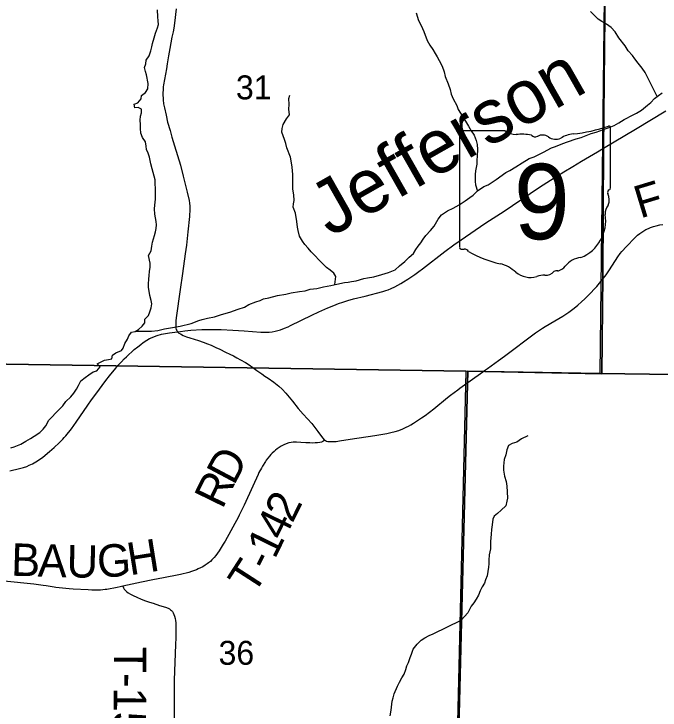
# Model space of a CAD drawing. Extents: x 0 to 34, y 0 to 22.
# Drawn here: x 15.724 to 16.854, y 18.301 to 19.518 of the extents above; entities that cross this region are included whole.
import ezdxf

# ---------------------------------------------------------------- set-up
doc = ezdxf.new("R2010")
doc.units = 0
for name, color, linetype in [('GM_X_Corporation', 7, 'Continuous'), ('GM_X_County_Road', 7, 'Continuous'), ('GM_X_County_Road_Text', 7, 'Continuous'), ('GM_X_Minor_River', 7, 'Continuous'), ('GM_X_Minor_River_Text', 7, 'Continuous'), ('GM_X_Section_Text', 7, 'Continuous'), ('GM_X_State_Location', 7, 'Continuous'), ('GM_X_State_Route', 7, 'Continuous'), ('GM_X_State_Shield', 7, 'Continuous'), ('GM_X_Township_Road', 7, 'Continuous'), ('GM_X_Township_Road_Text', 7, 'Continuous')]:
    doc.layers.add(name, color=color, linetype=linetype)

msp = doc.modelspace()

# ---------------------------------------------------------------- linework, layer by layer
at = {"layer": 'GM_X_Corporation'}
msp.add_lwpolyline([(13.2742, 17.4966), (14.0954, 17.4811), (14.726, 17.4654), (14.7561, 17.4645), (15.8426, 17.4278), (15.8844, 17.4269), (16.4807, 17.4161), (16.4886, 17.7392), (16.5168, 18.8707), (16.5174, 18.8935), (16.5475, 18.8929), (16.752, 18.8891), (16.7532, 19.0614), (16.7547, 19.2837), (16.7652, 20.328), (16.7661, 20.4), (11.5001, 20.4)], dxfattribs=at)
for points in [[(17.4, 16.913), (17.4, 20.4), (16.7661, 20.4), (16.7652, 20.328), (16.7547, 19.2837), (16.7532, 19.0614), (16.752, 18.8891), (16.5475, 18.8929), (16.5174, 18.8935), (16.5168, 18.8707), (16.4886, 17.7392), (16.4807, 17.4161), (16.4704, 17.0104), (16.4703, 17.0036), (16.4689, 16.9245), (16.5516, 16.9243)], [(16.7598, 19.9006), (16.7485, 18.8896), (16.5138, 18.8938), (15.5197, 18.9088), (15.5496, 19.9206)], [(17.4, 18.8808), (17.4, 19.8932), (16.7598, 19.9006), (16.7485, 18.8896)], [(15.5197, 18.9088), (16.5138, 18.8938), (16.4906, 17.9114), (15.5004, 17.9447)], [(17.4, 17.9189), (17.4, 18.8808), (16.7485, 18.8896), (16.5138, 18.8938), (16.4906, 17.9114)]]:
    msp.add_lwpolyline(points, close=True, dxfattribs=at)
at = {"layer": 'GM_X_County_Road'}
for points in [[(16.0078, 19.527), (16.0069, 19.5169), (16.0057, 19.5067), (16.0036, 19.493), (16.0024, 19.4871), (16.0004, 19.4777), (15.9966, 19.458), (15.9945, 19.4448), (15.9923, 19.4309), (15.9909, 19.4223), (15.9859, 19.3944), (15.9854, 19.3909), (15.985, 19.3868), (15.9846, 19.3793), (15.9851, 19.3681), (15.986, 19.3607), (15.9873, 19.3542), (15.9902, 19.3413), (15.993, 19.3291), (15.9971, 19.3145), (16.0005, 19.3026), (16.0052, 19.2873), (16.0153, 19.2537), (16.02, 19.2347), (16.0235, 19.2204), (16.0268, 19.2068), (16.0303, 19.1922), (16.0309, 19.1875), (16.0315, 19.182), (16.0319, 19.1771), (16.0314, 19.164), (16.0283, 19.1374), (16.0257, 19.1142), (16.0237, 19.0985), (16.019, 19.0643), (16.0151, 19.0366), (16.0081, 18.9871), (16.0075, 18.9815), (16.0071, 18.9742), (16.0072, 18.9708), (16.0074, 18.9689), (16.0079, 18.9668), (16.0089, 18.9647), (16.0101, 18.9627)], [(16.7525, 19.0535), (16.7593, 19.0622), (16.7652, 19.071), (16.7794, 19.0935), (16.7836, 19.0992), (16.7869, 19.1031), (16.7947, 19.1114), (16.8096, 19.1266), (16.8143, 19.1312), (16.8181, 19.1344), (16.8214, 19.1369), (16.8249, 19.139), (16.8288, 19.1411), (16.833, 19.1431), (16.8369, 19.1448), (16.842, 19.1466), (16.8467, 19.1478), (16.853, 19.1492), (16.8585, 19.1499)], [(16.5521, 18.8984), (16.5712, 18.9121), (16.5816, 18.9199), (16.6358, 18.9608), (16.6408, 18.9642), (16.6481, 18.9688), (16.6529, 18.9716), (16.6694, 18.9818), (16.6833, 18.99), (16.694, 18.9969), (16.7031, 19.004), (16.7099, 19.0093), (16.7162, 19.0147), (16.7221, 19.0202), (16.728, 19.0261), (16.7427, 19.0417), (16.7525, 19.0535)], [(16.0101, 18.9627), (16.0128, 18.9603), (16.0156, 18.9587), (16.0201, 18.9563), (16.0259, 18.9539), (16.0319, 18.9519), (16.0392, 18.9495), (16.047, 18.947), (16.0551, 18.9444), (16.0626, 18.9416), (16.0693, 18.939), (16.0771, 18.9353), (16.0844, 18.9319), (16.0943, 18.9271), (16.1018, 18.9233), (16.1078, 18.9203), (16.1139, 18.917), (16.1203, 18.9134), (16.129, 18.9087), (16.1356, 18.9045), (16.1416, 18.9003), (16.1489, 18.8951), (16.1573, 18.8889), (16.1627, 18.8851), (16.1685, 18.8813), (16.1786, 18.8743), (16.1875, 18.8673), (16.1929, 18.8622), (16.1996, 18.8552), (16.211, 18.841), (16.2208, 18.8286), (16.2296, 18.8187), (16.2448, 18.8022), (16.2503, 18.7954), (16.2556, 18.7881), (16.26, 18.7818), (16.2641, 18.7763), (16.2667, 18.7736), (16.2675, 18.7729)], [(16.4936, 18.8565), (16.4999, 18.8611), (16.5034, 18.8637), (16.5438, 18.8925), (16.5486, 18.8959), (16.5521, 18.8984)], [(16.2675, 18.7729), (16.2688, 18.7722), (16.2705, 18.7714), (16.2729, 18.7708), (16.2767, 18.7705), (16.2807, 18.7705), (16.2872, 18.771), (16.2933, 18.7717), (16.3118, 18.7746), (16.355, 18.7814), (16.3758, 18.7848), (16.3828, 18.7862), (16.3905, 18.7881), (16.3967, 18.7901), (16.4041, 18.7929), (16.4098, 18.7956), (16.4141, 18.7977), (16.4178, 18.7998), (16.4227, 18.8028), (16.4364, 18.8119), (16.4429, 18.8164), (16.4581, 18.8277), (16.482, 18.8474), (16.4875, 18.8518), (16.4936, 18.8565)]]:
    msp.add_lwpolyline(points, dxfattribs=at)
at = {"layer": 'GM_X_Minor_River'}
for points in [[(15.9551, 19.4308), (15.9555, 19.4372), (15.9608, 19.4448), (15.9635, 19.4535), (15.9655, 19.4607), (15.9666, 19.4664), (15.9697, 19.4763), (15.972, 19.4847), (15.9755, 19.4938), (15.977, 19.4995), (15.9767, 19.5059), (15.9759, 19.5131), (15.9752, 19.5253)], [(16.4275, 19.5202), (16.4316, 19.5069), (16.4358, 19.4982), (16.4406, 19.4875), (16.4466, 19.4719), (16.4512, 19.4635), (16.4564, 19.4559), (16.4602, 19.4491), (16.464, 19.4434), (16.4674, 19.4369), (16.4726, 19.4266), (16.4764, 19.4167), (16.4782, 19.4087), (16.4831, 19.3962), (16.4865, 19.3859), (16.4887, 19.3779), (16.4917, 19.3699), (16.4981, 19.3581), (16.5008, 19.3513), (16.5045, 19.3444), (16.5106, 19.3353), (16.5155, 19.328), (16.5185, 19.3219), (16.5234, 19.3136), (16.5286, 19.3063), (16.532, 19.2968), (16.5339, 19.29), (16.5342, 19.2812), (16.5338, 19.2698), (16.5334, 19.2622), (16.5334, 19.2558), (16.5322, 19.2497), (16.531, 19.244), (16.5306, 19.2372), (16.5306, 19.2311), (16.5302, 19.225), (16.5309, 19.2193), (16.5342, 19.2082)], [(16.8482, 19.3738), (16.8323, 19.4063), (16.8274, 19.4158), (16.8225, 19.4234), (16.8153, 19.4318), (16.8093, 19.4394), (16.8055, 19.4452), (16.7979, 19.4535), (16.7927, 19.4623), (16.7813, 19.4764), (16.7749, 19.4871), (16.7678, 19.4943), (16.7598, 19.5), (16.7515, 19.505), (16.7451, 19.5088), (16.7386, 19.5157), (16.7318, 19.5226)], [(15.9126, 18.9296), (15.9154, 18.9339), (15.9184, 18.9418), (15.9227, 18.9494), (15.9253, 18.9555), (15.9299, 18.9616), (15.936, 18.9631), (15.9421, 18.9665), (15.9482, 18.9721), (15.9531, 18.9782), (15.9532, 18.9843), (15.9593, 18.9911), (15.9616, 18.9975), (15.9642, 19.0044), (15.9654, 19.0112), (15.9639, 19.0173), (15.9617, 19.0257), (15.9606, 19.0337), (15.9595, 19.0401), (15.9595, 19.0458), (15.9599, 19.0549), (15.9607, 19.0606), (15.9615, 19.0682), (15.9623, 19.0747), (15.9623, 19.0823), (15.9593, 19.096), (15.9639, 19.1039), (15.9655, 19.1119), (15.9666, 19.1191), (15.9682, 19.1252), (15.9701, 19.1309), (15.9717, 19.137), (15.9728, 19.143), (15.9736, 19.1495), (15.9729, 19.1552), (15.9718, 19.162), (15.9706, 19.1681), (15.9699, 19.1776), (15.9707, 19.1841), (15.9715, 19.1943), (15.9716, 19.2046), (15.972, 19.2118), (15.9713, 19.2221), (15.9709, 19.2282), (15.9679, 19.2411), (15.9661, 19.2476), (15.9634, 19.2559), (15.9623, 19.262), (15.9612, 19.2677), (15.959, 19.2746), (15.9563, 19.281), (15.9556, 19.2871), (15.9541, 19.2947), (15.9488, 19.3023), (15.9462, 19.31), (15.9455, 19.3176), (15.9455, 19.3248), (15.9452, 19.3324), (15.9456, 19.3392), (15.9475, 19.3453), (15.9472, 19.3514), (15.9415, 19.3548), (15.9358, 19.3541), (15.9347, 19.3602), (15.9408, 19.3628), (15.9465, 19.3696), (15.9473, 19.3753), (15.9545, 19.3806), (15.9583, 19.387), (15.9587, 19.3965), (15.9558, 19.4118), (15.9543, 19.4175), (15.9524, 19.4243), (15.9551, 19.4308)], [(15.9366, 18.9634), (15.9591, 18.9634), (15.9648, 18.9637), (15.9758, 18.9648), (15.9876, 18.9674), (16.0051, 18.9708), (16.015, 18.9723), (16.0339, 18.9772), (16.0476, 18.9824), (16.0533, 18.9839), (16.0628, 18.9862), (16.0746, 18.9888), (16.0868, 18.9925), (16.1016, 18.997), (16.116, 19.0019), (16.127, 19.0057), (16.135, 19.0102), (16.1468, 19.0151), (16.1544, 19.017), (16.1605, 19.02), (16.17, 19.0219), (16.1848, 19.026), (16.1996, 19.0282), (16.2091, 19.0305), (16.2232, 19.0331), (16.2334, 19.0342), (16.2418, 19.0368), (16.2535, 19.0383), (16.2653, 19.0413), (16.2782, 19.0435), (16.2888, 19.0458), (16.3018, 19.0484), (16.3086, 19.0491), (16.3143, 19.0506), (16.3226, 19.0517), (16.3359, 19.0555), (16.342, 19.0566), (16.3534, 19.0588), (16.3671, 19.0626), (16.3792, 19.066), (16.3903, 19.0709), (16.3983, 19.0777), (16.4074, 19.0856), (16.415, 19.0932), (16.4226, 19.0996), (16.4268, 19.1061), (16.4307, 19.1121), (16.4352, 19.1182), (16.4394, 19.1246), (16.444, 19.1307), (16.4524, 19.1394), (16.4589, 19.1474), (16.4658, 19.1591), (16.4715, 19.1671), (16.4822, 19.1739), (16.4917, 19.1784), (16.5027, 19.1844), (16.513, 19.1916), (16.521, 19.1973), (16.5267, 19.2011), (16.5347, 19.2087), (16.5453, 19.2166), (16.5529, 19.2196), (16.567, 19.2287), (16.5838, 19.2408), (16.591, 19.2445), (16.6013, 19.251), (16.6127, 19.2578), (16.6248, 19.2653), (16.6332, 19.2683), (16.6499, 19.2763), (16.664, 19.2842), (16.6705, 19.2864), (16.6838, 19.2917), (16.6918, 19.2943), (16.707, 19.2996), (16.7157, 19.3022), (16.7332, 19.309), (16.7419, 19.3116), (16.7545, 19.3161), (16.7674, 19.3207), (16.7735, 19.3229), (16.7815, 19.3278), (16.791, 19.3335), (16.8062, 19.3418), (16.8123, 19.3444), (16.821, 19.3497), (16.8313, 19.3588), (16.8374, 19.3633), (16.8435, 19.3702), (16.8507, 19.3758), (16.8572, 19.3804)], [(16.2852, 19.045), (16.2866, 19.0591), (16.2832, 19.0648), (16.2772, 19.0701), (16.2704, 19.0751), (16.2643, 19.0812), (16.2583, 19.0869), (16.2496, 19.0964), (16.2436, 19.1025), (16.2383, 19.1086), (16.233, 19.1151), (16.2288, 19.1212), (16.2236, 19.1296), (16.221, 19.1395), (16.2198, 19.1452), (16.2187, 19.1551), (16.2162, 19.1699), (16.2124, 19.1802), (16.2128, 19.1863), (16.214, 19.1923), (16.2136, 19.2022), (16.2118, 19.2121), (16.2119, 19.2319), (16.2115, 19.2376), (16.2112, 19.244), (16.2104, 19.2501), (16.2097, 19.2577), (16.2079, 19.2676), (16.2015, 19.284), (16.1996, 19.2919), (16.197, 19.2984), (16.1925, 19.3113), (16.1929, 19.3178), (16.1948, 19.3246), (16.2009, 19.3349), (16.2059, 19.3417), (16.2048, 19.3516), (16.2052, 19.3599), (16.2049, 19.3702), (16.2064, 19.3763)], [(15.7595, 18.7798), (15.7694, 18.7866), (15.7755, 18.7923), (15.7801, 18.798), (15.7851, 18.8082), (15.7915, 18.8143), (15.7965, 18.8199), (15.8098, 18.8332), (15.8152, 18.8404), (15.8239, 18.8487), (15.8289, 18.8555), (15.8335, 18.8624), (15.8373, 18.8688), (15.8415, 18.8768), (15.8488, 18.8828), (15.8552, 18.8874), (15.8628, 18.8923), (15.8693, 18.8945), (15.875, 18.901), (15.8697, 18.9067), (15.8827, 18.9131), (15.8895, 18.9138), (15.8956, 18.9153), (15.8967, 18.9218), (15.9024, 18.9259), (15.9126, 18.9296)], [(15.7192, 18.7598), (15.7249, 18.7613), (15.7306, 18.7636), (15.7363, 18.7662), (15.7451, 18.7711), (15.7534, 18.776), (15.7595, 18.7798)], [(16.6224, 18.7809), (16.6113, 18.7756), (16.6033, 18.7695), (16.595, 18.7673), (16.5889, 18.7635), (16.5855, 18.7559), (16.5839, 18.7476), (16.5812, 18.7392), (16.5804, 18.7335), (16.5796, 18.7274), (16.5796, 18.7206), (16.5815, 18.71), (16.5848, 18.7008), (16.5859, 18.6928), (16.5863, 18.683), (16.5866, 18.6719), (16.5858, 18.6662), (16.5839, 18.6583), (16.5759, 18.6507), (16.5694, 18.6446), (16.5637, 18.6405), (16.561, 18.6348), (16.5602, 18.6249), (16.5587, 18.6169), (16.5583, 18.6086), (16.5574, 18.596), (16.557, 18.5896), (16.557, 18.5831), (16.5551, 18.5725), (16.5543, 18.5634), (16.5542, 18.5569), (16.5538, 18.5508), (16.5523, 18.5436), (16.5511, 18.536), (16.5484, 18.5292), (16.5465, 18.5231), (16.5427, 18.5167), (16.5392, 18.5099), (16.5362, 18.5023), (16.5323, 18.4951), (16.5281, 18.489), (16.5236, 18.4829), (16.5174, 18.4712), (16.5062, 18.4582)], [(16.3816, 18.2914), (16.3833, 18.3013), (16.3853, 18.3166), (16.3871, 18.3227), (16.3889, 18.3295), (16.3947, 18.3433), (16.398, 18.3498), (16.4021, 18.3575), (16.4061, 18.364), (16.4094, 18.3721), (16.4112, 18.3786), (16.4137, 18.3847), (16.417, 18.3931), (16.4192, 18.3988), (16.422, 18.4076), (16.4291, 18.4165), (16.4358, 18.4234), (16.4422, 18.4277), (16.4497, 18.4316), (16.4572, 18.4348), (16.5062, 18.4582)]]:
    msp.add_lwpolyline(points, dxfattribs=at)
at = {"layer": 'GM_X_State_Route'}
for points in [[(16.7547, 19.2833), (16.8105, 19.3168), (16.8638, 19.3489)], [(16.6742, 19.235), (16.6854, 19.2419), (16.7011, 19.2515), (16.7161, 19.2605), (16.7444, 19.2772), (16.7547, 19.2833)], [(15.717, 18.7195), (15.7339, 18.7234), (15.7411, 18.7254), (15.7469, 18.7273), (15.7511, 18.7291), (15.7566, 18.7316), (15.7595, 18.7333), (15.7628, 18.7353), (15.7705, 18.7404), (15.7746, 18.7434), (15.7867, 18.7532), (15.7949, 18.7601), (15.8034, 18.7683), (15.8096, 18.7746), (15.8123, 18.7775), (15.8152, 18.7809), (15.8248, 18.7928), (15.8288, 18.7985), (15.833, 18.8047), (15.8537, 18.8345), (15.8598, 18.8433), (15.8672, 18.8532), (15.8852, 18.8772), (15.8916, 18.8856), (15.9024, 18.8991), (15.9062, 18.9037), (15.9122, 18.9102), (15.9172, 18.9152), (15.9213, 18.919), (15.9346, 18.9314), (15.941, 18.9364), (15.9462, 18.9405), (15.9503, 18.9436), (15.9565, 18.9477), (15.9614, 18.9505), (15.9662, 18.9528), (15.97, 18.9544), (15.9745, 18.9561), (15.9822, 18.9581), (15.9893, 18.9596), (15.9961, 18.9608), (16.0101, 18.9627), (16.0153, 18.9633), (16.0231, 18.9642), (16.0337, 18.9652), (16.0525, 18.9664), (16.0623, 18.9667), (16.0754, 18.9667), (16.0863, 18.9665), (16.1068, 18.9655), (16.1265, 18.9642), (16.156, 18.962), (16.1639, 18.9619), (16.1705, 18.962), (16.1759, 18.9626), (16.1808, 18.9634), (16.1857, 18.9646), (16.1901, 18.9658), (16.1974, 18.9686), (16.2033, 18.9713), (16.2076, 18.9733), (16.2449, 18.9918), (16.2573, 18.9976), (16.2728, 19.0044), (16.2835, 19.0087), (16.2916, 19.0118), (16.2993, 19.0144), (16.3079, 19.0171), (16.3179, 19.0199), (16.3381, 19.025), (16.3693, 19.033), (16.3744, 19.0346), (16.3781, 19.036), (16.3838, 19.0383), (16.3899, 19.0412), (16.3952, 19.0438), (16.4003, 19.0467), (16.4052, 19.0496), (16.4125, 19.0544), (16.4247, 19.0627), (16.4318, 19.068), (16.4381, 19.0728), (16.4774, 19.1031), (16.4932, 19.1145), (16.5058, 19.1235), (16.5304, 19.1404), (16.5492, 19.1529), (16.581, 19.1736), (16.5958, 19.1835), (16.6427, 19.2152), (16.662, 19.2275), (16.6742, 19.235)]]:
    msp.add_lwpolyline(points, dxfattribs=at)
at = {"layer": 'GM_X_State_Shield'}
for p, q in [((16.583, 19.3137), (16.5058, 19.3137)), ((16.7669, 19.214), (16.7669, 19.3187)), ((16.5032, 19.3103), (16.5032, 19.1102)), ((16.7669, 19.214), (16.7669, 19.214))]:
    msp.add_line(p, q, dxfattribs=at)
for centre, radius, start, end in [((16.5062, 19.3107), 0.00305, 98.1301, 188.1301), ((16.6014, 19.337), 0.0296, 231.6195, 271.1119), ((16.673, 19.5866), 0.2796, 275.8445, 288.9065), ((16.764, 19.3191), 0.00294, 351.8621, 97.738), ((16.6112, 19.2014), 0.1064, 80.4867, 94.9883), ((16.6354, 19.3118), 0.00855, 219.7921, 297.1024), ((16.6479, 19.2886), 0.0178, 54.4667, 119.1411), ((16.6709, 19.3204), 0.0214, 233.8562, 294.8282), ((16.7086, 19.2526), 0.0563, 97.3462, 120.7689), ((16.7662, 19.2063), 0.00454, 107.944, 210.337), ((16.7373, 19.1931), 0.0273, 340.033, 23.6496), ((16.7638, 19.2136), 0.00314, 289.6038, 7.7341), ((16.7774, 19.1702), 0.0198, 136.8065, 186.9296), ((16.6886, 19.1569), 0.0699, 292.3089, 8.9858), ((16.5063, 19.1097), 0.00308, 171.9584, 258.3066), ((16.5067, 19.1302), 0.0235, 267.339, 280.6039), ((16.5115, 19.0986), 0.00848, 29.7484, 93.2717), ((16.6186, 19.2784), 0.2019, 240.4129, 257.1985), ((16.5584, 19.0203), 0.0632, 47.1842, 75.836), ((16.7181, 19.054), 0.0383, 94.4031, 142.5768), ((16.6722, 19.0633), 0.00601, 65.7517, 132.6484), ((16.6696, 19.0908), 0.0226, 282.8732, 323.2771), ((16.6267, 19.0976), 0.0401, 230.7004, 286.2918), ((16.6499, 19.0285), 0.0329, 85.6951, 111.2099), ((16.6528, 19.0827), 0.0214, 268.777, 315.5493)]:
    msp.add_arc(centre, radius, start, end, dxfattribs=at)
at = {"layer": 'GM_X_Township_Road'}
for points in [[(16.2675, 18.7729), (16.2643, 18.7707), (16.2616, 18.7697), (16.2587, 18.7689), (16.2551, 18.7685), (16.2507, 18.7683), (16.2456, 18.7681), (16.2412, 18.7682), (16.2347, 18.7685), (16.226, 18.7691), (16.2179, 18.7695), (16.2126, 18.7694), (16.2087, 18.769), (16.2047, 18.7682), (16.2003, 18.7669), (16.196, 18.765), (16.1912, 18.7625), (16.1877, 18.7603), (16.1843, 18.7579), (16.1814, 18.7557), (16.1789, 18.7535), (16.1757, 18.7504), (16.1732, 18.7478), (16.1707, 18.7449), (16.1654, 18.738), (16.1638, 18.7355), (16.1586, 18.7275), (16.1568, 18.7244), (16.1526, 18.7166), (16.151, 18.7133), (16.1297, 18.666), (16.1267, 18.6593), (16.1182, 18.642), (16.1167, 18.6391), (16.0933, 18.5968), (16.0902, 18.5914), (16.083, 18.5798), (16.0801, 18.5756), (16.0772, 18.5716), (16.0741, 18.5677), (16.0704, 18.5636), (16.0676, 18.5609), (16.0646, 18.5585), (16.0621, 18.5567), (16.0585, 18.5543), (16.0544, 18.5519), (16.0466, 18.5479), (16.0435, 18.5465), (16.0346, 18.5433), (16.0302, 18.5419), (16.0157, 18.5382), (16.0127, 18.5375), (15.9859, 18.5326), (15.9668, 18.5289), (15.9474, 18.5249), (15.9145, 18.5176), (15.9098, 18.5165), (15.9048, 18.5154)], [(15.9048, 18.5154), (15.8865, 18.5122), (15.8835, 18.5118), (15.8758, 18.511), (15.8729, 18.5108), (15.8605, 18.5109), (15.8543, 18.5112), (15.8278, 18.5127), (15.8209, 18.5132), (15.7978, 18.5155), (15.7945, 18.516), (15.7808, 18.5184), (15.7755, 18.5193), (15.7592, 18.5215), (15.7477, 18.5228), (15.69, 18.5281)], [(15.9145, 18.5176), (15.9159, 18.5148), (15.9171, 18.5128), (15.9185, 18.5109), (15.9197, 18.5097), (15.9215, 18.5082), (15.924, 18.5064), (15.928, 18.504), (15.9326, 18.5016), (15.9392, 18.4985), (15.9469, 18.4953), (15.9545, 18.4924), (15.961, 18.4901), (15.9677, 18.4879), (15.979, 18.4843), (15.989, 18.481), (15.994, 18.4792), (15.996, 18.4781), (15.9979, 18.4766), (15.9996, 18.4752), (16.0013, 18.4734), (16.0026, 18.4712), (16.0038, 18.4686), (16.005, 18.4655), (16.0059, 18.4614), (16.0066, 18.4581), (16.0071, 18.4536), (16.0073, 18.4484), (16.0075, 18.4428), (16.0073, 18.4276), (16.0068, 18.416), (16.0043, 18.3535), (16.0042, 18.3477), (16.0043, 18.3263), (16.0044, 18.32), (16.0045, 18.311), (16.0044, 18.2829)]]:
    msp.add_lwpolyline(points, dxfattribs=at)

# ---------------------------------------------------------------- texts
at = {"layer": 'GM_X_County_Road_Text'}
msp.add_text('F', height=0.0568, rotation=16.9081, dxfattribs=at).set_placement((16.8187, 19.1603))
at = {"layer": 'GM_X_Minor_River_Text'}
msp.add_text('Jefferson', height=0.0947, rotation=29.5899, dxfattribs=at).set_placement((16.2769, 19.1272))
at = {"layer": 'GM_X_Section_Text'}
for s, p in [('31', (16.1123, 19.3688)), ('36', (16.0819, 18.3804))]:
    msp.add_text(s, height=0.04186, rotation=0, dxfattribs=at).set_placement(p)
at = {"layer": 'GM_X_State_Location'}
for s in ['s', 'r']:
    msp.add_text(s, height=0.000189, dxfattribs=at).set_placement((16.6321, 19.1969))
msp.add_text('9', height=0.000189, rotation=0, dxfattribs=at).set_placement((16.6036, 19.1832))
at = {"layer": 'GM_X_State_Shield'}
msp.add_text('9', height=0.1318, dxfattribs=at).set_placement((16.5979, 19.1243))
at = {"layer": 'GM_X_Township_Road_Text'}
for s, height, rotation, p in [('D', 0.0568, 61.9637, (16.1087, 18.6925)), ('R', 0.0568, 63.9237, (16.0885, 18.651)), ('2', 0.0568, 63.6793, (16.211, 18.6265)), ('4', 0.0568, 63.8442, (16.1956, 18.5951)), ('1', 0.0568, 63.7966, (16.1801, 18.5637)), ('H', 0.0568, 9.1539, (15.927, 18.5366)), ('B', 0.0568, 358.341, (15.7189, 18.5362)), ('A', 0.0568, 358.3387, (15.7655, 18.5348)), ('U', 0.0568, 358.7914, (15.816, 18.5334)), ('G', 0.0568, 4.0114, (15.8716, 18.5324)), ('-', 0.0568, 63.4798, (16.1695, 18.5425)), ('T', 0.0568, 57.1551, (16.1431, 18.5008)), ('T-151', 0.05682, 269.7193, (15.8991, 18.4125))]:
    msp.add_text(s, height=height, rotation=rotation, dxfattribs=at).set_placement(p)

doc.saveas('drawing.dxf')
